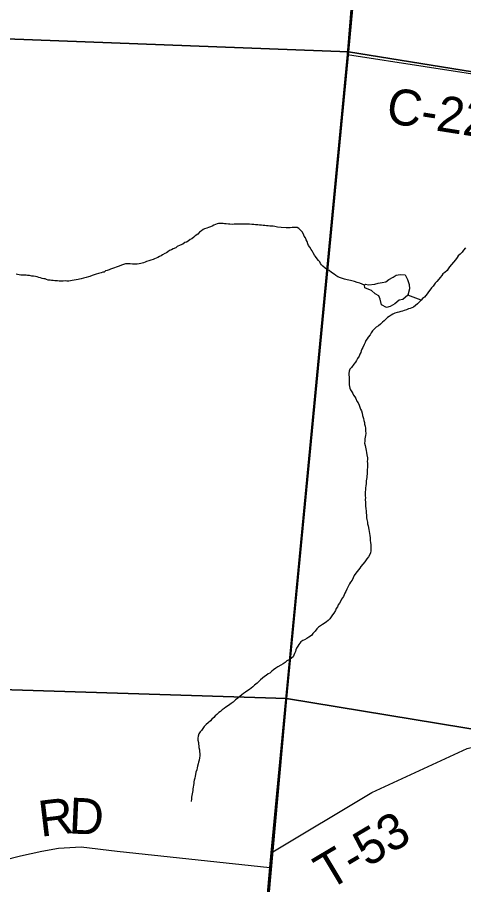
# Model space of a CAD drawing. Extents: x 0 to 1064, y 0 to 440.
# Drawn here: x 294.9 to 306.2, y 315.41 to 337.36 of the extents above; entities that cross this region are included whole.
import ezdxf

# ---------------------------------------------------------------- set-up
doc = ezdxf.new("R2010")
doc.units = 0
for name, color, linetype in [('GM_X_County_Road', 7, 'Continuous'), ('GM_X_County_Road_Text', 7, 'Continuous'), ('GM_X_Minor_River', 7, 'Continuous'), ('GM_X_Section', 7, 'Continuous'), ('GM_X_Township', 7, 'Continuous'), ('GM_X_Township_Road', 7, 'Continuous'), ('GM_X_Township_Road_Text', 7, 'Continuous')]:
    doc.layers.add(name, color=color, linetype=linetype)

msp = doc.modelspace()

# ---------------------------------------------------------------- linework, layer by layer
at = {"layer": 'GM_X_County_Road'}
for points in [[(300.115, 302.39), (300.115, 302.39), (301.291, 315.844), (301.327, 316.213), (303.259, 336.417)], [(303.259, 336.417), (315.051, 334.593), (316.757, 334.243), (319.425, 333.763), (321.932, 333.45), (324.117, 333.198), (326.831, 332.905), (328.974, 332.678), (330.905, 332.473), (333.006, 332.258), (333.649, 332.167), (333.977, 332.125), (334.484, 331.885), (336.424, 329.52), (336.636, 329.572), (336.733, 329.595)]]:
    msp.add_lwpolyline(points, dxfattribs=at)
at = {"layer": 'GM_X_Minor_River'}
for points in [[(303.683, 330.581), (303.569, 330.632), (303.502, 330.646), (303.43, 330.672), (303.37, 330.686), (303.334, 330.699), (303.291, 330.706), (303.249, 330.713), (303.182, 330.733), (303.128, 330.747), (303.08, 330.766), (303.014, 330.792), (302.96, 330.824), (302.918, 330.861), (302.852, 330.899), (302.793, 330.95), (302.733, 330.975), (302.691, 331.007), (302.631, 331.057), (302.602, 331.094), (302.572, 331.131), (302.555, 331.168), (302.526, 331.206), (302.49, 331.249), (302.449, 331.305), (302.426, 331.342), (302.391, 331.397), (302.362, 331.447), (302.338, 331.484), (302.303, 331.54), (302.274, 331.583), (302.257, 331.626), (302.234, 331.681), (302.211, 331.73), (302.194, 331.773), (302.164, 331.823), (302.141, 331.872), (302.106, 331.928), (302.071, 331.971), (302.029, 332.009), (301.981, 332.034), (301.927, 332.035), (301.854, 332.037), (301.805, 332.032), (301.702, 332.029), (301.58, 332.038), (301.489, 332.046), (301.417, 332.06), (301.374, 332.068), (301.338, 332.075), (301.295, 332.076), (301.253, 332.077), (301.21, 332.084), (301.162, 332.085), (301.126, 332.092), (301.083, 332.093), (301.034, 332.094), (300.986, 332.102), (300.931, 332.109), (300.883, 332.11), (300.834, 332.112), (300.78, 332.119), (300.737, 332.12), (300.695, 332.121), (300.658, 332.122), (300.616, 332.123), (300.579, 332.124), (300.543, 332.125), (300.506, 332.126), (300.445, 332.121), (300.391, 332.123), (300.336, 332.118), (300.281, 332.119), (300.245, 332.12), (300.184, 332.128), (300.148, 332.135), (300.111, 332.136), (300.075, 332.137), (300.038, 332.138), (299.996, 332.139), (299.959, 332.133), (299.916, 332.11), (299.879, 332.093), (299.836, 332.076), (299.787, 332.053), (299.738, 332.036), (299.695, 332.018), (299.64, 332.002), (299.603, 331.984), (299.559, 331.955), (299.516, 331.92), (299.472, 331.866), (299.404, 331.825), (299.367, 331.79), (299.317, 331.754), (299.28, 331.731), (299.224, 331.696), (299.187, 331.666)], [(299.187, 331.666), (299.144, 331.655), (299.089, 331.62), (299.021, 331.591), (298.947, 331.557), (298.91, 331.521), (298.849, 331.499), (298.805, 331.475), (298.756, 331.452), (298.713, 331.423), (298.676, 331.399), (298.639, 331.376), (298.577, 331.347), (298.54, 331.324), (298.497, 331.301), (298.454, 331.277), (298.417, 331.26), (298.374, 331.249), (298.337, 331.232), (298.282, 331.215), (298.233, 331.198), (298.171, 331.175), (298.134, 331.158), (298.092, 331.147), (298.024, 331.124), (297.988, 331.119), (297.933, 331.114), (297.878, 331.109), (297.817, 331.111), (297.757, 331.118), (297.702, 331.12), (297.641, 331.115), (297.586, 331.098), (297.543, 331.081), (297.481, 331.058), (297.402, 331.036), (297.365, 331.019), (297.31, 331.002), (297.261, 330.985), (297.224, 330.968), (297.175, 330.951), (297.138, 330.939), (297.101, 330.91), (297.064, 330.905), (297.021, 330.894), (296.96, 330.871), (296.899, 330.854), (296.849, 330.837), (296.794, 330.82), (296.739, 330.797), (296.702, 330.786), (296.641, 330.776), (296.58, 330.759), (296.519, 330.742), (296.476, 330.731), (296.439, 330.72), (296.39, 330.715), (296.341, 330.704), (296.292, 330.693), (296.25, 330.688), (296.207, 330.683), (296.152, 330.684), (296.116, 330.685), (296.067, 330.68), (296.006, 330.682), (295.964, 330.683), (295.921, 330.69), (295.855, 330.692), (295.806, 330.693), (295.77, 330.694), (295.733, 330.701), (295.685, 330.708), (295.643, 330.722), (295.606, 330.735), (295.57, 330.742), (295.528, 330.749), (295.486, 330.762), (295.449, 330.775), (295.407, 330.788), (295.365, 330.795), (295.31, 330.803), (295.268, 330.81), (295.213, 330.823), (295.159, 330.825), (295.123, 330.832), (295.08, 330.833), (295.037, 330.834), (294.995, 330.835), (294.953, 330.842), (294.91, 330.849), (294.874, 330.856)], [(306.243, 331.52), (306.193, 331.466), (306.155, 331.413), (306.111, 331.365), (306.061, 331.324), (306.03, 331.276), (305.992, 331.216), (305.936, 331.163)], [(305.936, 331.163), (305.885, 331.103), (305.841, 331.043), (305.804, 330.996), (305.778, 330.948), (305.716, 330.901), (305.673, 330.865), (305.641, 330.823), (305.603, 330.77), (305.566, 330.728), (305.516, 330.674), (305.478, 330.627), (305.428, 330.555), (305.378, 330.508), (305.34, 330.454), (305.308, 330.406), (305.271, 330.358), (305.239, 330.317), (305.202, 330.275), (305.158, 330.24), (305.12, 330.198), (305.071, 330.151), (305.027, 330.109), (304.977, 330.062), (304.928, 330.026), (304.885, 330.009), (304.842, 329.992), (304.799, 329.981), (304.75, 329.958), (304.694, 329.941), (304.651, 329.924), (304.609, 329.913), (304.553, 329.896), (304.511, 329.885), (304.455, 329.868), (304.406, 329.845), (304.363, 329.822), (304.313, 329.786), (304.27, 329.757), (304.227, 329.716), (304.183, 329.674), (304.139, 329.639), (304.09, 329.591), (304.04, 329.55), (303.984, 329.515), (303.934, 329.468), (303.891, 329.42), (303.853, 329.372), (303.827, 329.318), (303.777, 329.265), (303.752, 329.217), (303.72, 329.175), (303.701, 329.127), (303.675, 329.073), (303.649, 329), (303.623, 328.958), (303.604, 328.916), (303.591, 328.874), (303.572, 328.832), (303.552, 328.784), (303.514, 328.724), (303.482, 328.67), (303.457, 328.628), (303.419, 328.58), (303.362, 328.497), (303.319, 328.455), (303.299, 328.401), (303.292, 328.346), (303.291, 328.304), (303.295, 328.261), (303.3, 328.194), (303.299, 328.152), (303.303, 328.097), (303.302, 328.054), (303.307, 328.012), (303.312, 327.969), (303.336, 327.926), (303.365, 327.883), (303.388, 327.839), (303.411, 327.796), (303.441, 327.753), (303.464, 327.71), (303.492, 327.642), (303.528, 327.599), (303.551, 327.543), (303.568, 327.494), (303.585, 327.439), (303.608, 327.396), (303.624, 327.335), (303.635, 327.28), (303.658, 327.206), (303.669, 327.157), (303.685, 327.102), (303.69, 327.059), (303.701, 327.011), (303.712, 326.956), (303.716, 326.889), (303.721, 326.828), (303.713, 326.773), (303.706, 326.731), (303.699, 326.688)], [(304.715, 330.844), (304.779, 330.721), (304.813, 330.598), (304.828, 330.482), (304.782, 330.325), (304.658, 330.212), (304.561, 330.196), (304.455, 330.107), (304.339, 330.037), (304.241, 330.015), (304.115, 330.079), (304.082, 330.225), (304.047, 330.311), (303.957, 330.362), (303.862, 330.443), (303.753, 330.482), (303.693, 330.513), (303.683, 330.581), (303.714, 330.604), (303.792, 330.59), (303.951, 330.605), (304.036, 330.627), (304.134, 330.644)], [(304.134, 330.644), (304.225, 330.66), (304.305, 330.725), (304.416, 330.783), (304.49, 330.83), (304.587, 330.846), (304.715, 330.844)], [(305.12, 330.198), (304.782, 330.325)], [(303.699, 326.688), (303.692, 326.634), (303.69, 326.579), (303.701, 326.524), (303.712, 326.481), (303.723, 326.438), (303.728, 326.396), (303.739, 326.347), (303.75, 326.286), (303.76, 326.212), (303.759, 326.164), (303.757, 326.115), (303.762, 326.073), (303.761, 326.006), (303.76, 325.963), (303.758, 325.915), (303.756, 325.842), (303.755, 325.799), (303.748, 325.751), (303.747, 325.708), (303.74, 325.666), (303.733, 325.623), (303.725, 325.557), (303.723, 325.502), (303.716, 325.447), (303.715, 325.399), (303.707, 325.35), (303.706, 325.296), (303.705, 325.247), (303.71, 325.198), (303.708, 325.15), (303.713, 325.076), (303.711, 325.028), (303.716, 324.985), (303.721, 324.924), (303.725, 324.863), (303.73, 324.815), (303.735, 324.754), (303.739, 324.687), (303.744, 324.644), (303.761, 324.583), (303.766, 324.54), (303.777, 324.485), (303.793, 324.399), (303.803, 324.344), (303.814, 324.296), (303.825, 324.247), (303.829, 324.18), (303.834, 324.119), (303.839, 324.07), (303.843, 324.003), (303.848, 323.954), (303.847, 323.912), (303.846, 323.857), (303.838, 323.808), (303.825, 323.766), (303.787, 323.706), (303.749, 323.653), (303.692, 323.575), (303.642, 323.521), (303.598, 323.462), (303.567, 323.42), (303.535, 323.372), (303.498, 323.331), (303.466, 323.289), (303.428, 323.229), (303.396, 323.169), (303.371, 323.115), (303.333, 323.061), (303.307, 323.019), (303.282, 322.971), (303.243, 322.881), (303.211, 322.827), (303.192, 322.785), (303.153, 322.701), (303.109, 322.635), (303.084, 322.593), (303.052, 322.533), (303.02, 322.485), (303.007, 322.437), (302.969, 322.395), (302.95, 322.347), (302.911, 322.281), (302.88, 322.233), (302.842, 322.185), (302.81, 322.138), (302.767, 322.09), (302.723, 322.061), (302.668, 322.02), (302.624, 321.99), (302.575, 321.961), (302.519, 321.92), (302.482, 321.878), (302.438, 321.825), (302.381, 321.765), (302.344, 321.712), (302.276, 321.671), (302.226, 321.635), (302.171, 321.606), (302.127, 321.583), (302.078, 321.554)], [(302.078, 321.554), (302.022, 321.482), (301.996, 321.44), (301.965, 321.393), (301.951, 321.35), (301.938, 321.308), (301.918, 321.254), (301.88, 321.176), (301.836, 321.14), (301.781, 321.099), (301.725, 321.07), (301.682, 321.029), (301.632, 320.994), (301.57, 320.965), (301.496, 320.918), (301.441, 320.883), (301.385, 320.842), (301.342, 320.812), (301.292, 320.759), (301.249, 320.742), (301.199, 320.7), (301.156, 320.677), (301.106, 320.636), (301.056, 320.588), (301.013, 320.547), (300.969, 320.505), (300.907, 320.458), (300.863, 320.417), (300.82, 320.375), (300.776, 320.346), (300.733, 320.317), (300.677, 320.282), (300.628, 320.246), (300.584, 320.211), (300.529, 320.17), (300.479, 320.129), (300.423, 320.087), (300.367, 320.028), (300.311, 319.993), (300.249, 319.94), (300.181, 319.899), (300.138, 319.863), (300.088, 319.828), (300.045, 319.787), (300.001, 319.764), (299.951, 319.71), (299.908, 319.675), (299.877, 319.633), (299.827, 319.598), (299.789, 319.556), (299.733, 319.503), (299.684, 319.461), (299.634, 319.408), (299.596, 319.36), (299.564, 319.312), (299.533, 319.271), (299.495, 319.223), (299.475, 319.163), (299.468, 319.114), (299.473, 319.059), (299.483, 319.004), (299.488, 318.962), (299.493, 318.919), (299.498, 318.876), (299.509, 318.821), (299.514, 318.766), (299.519, 318.724), (299.517, 318.669), (299.51, 318.614), (299.502, 318.56), (299.483, 318.506), (299.476, 318.463), (299.462, 318.409), (299.455, 318.366), (299.441, 318.312), (299.422, 318.252), (299.408, 318.191), (299.401, 318.149), (299.393, 318.1), (299.38, 318.052), (299.373, 318.01), (299.372, 317.967), (299.359, 317.925), (299.351, 317.876), (299.344, 317.834), (299.343, 317.791), (299.336, 317.749), (299.329, 317.707), (299.321, 317.664), (299.314, 317.622), (299.307, 317.58), (299.305, 317.513)]]:
    msp.add_lwpolyline(points, dxfattribs=at)
at = {"layer": 'GM_X_Section'}
for points in [[(287.989, 353.559), (304.793, 352.705), (303.284, 336.488), (286.615, 337.115)], [(304.793, 352.705), (321.356, 350.075), (319.802, 333.815), (303.284, 336.488)], [(286.615, 337.115), (303.284, 336.488), (301.712, 320.115), (285.143, 320.643)], [(303.284, 336.488), (319.802, 333.815), (318.433, 317.364), (301.712, 320.115)], [(285.143, 320.643), (301.712, 320.115), (300.126, 302.432), (283.717, 304.339)], [(301.712, 320.115), (318.433, 317.364), (317.022, 300.99), (300.126, 302.432)]]:
    msp.add_lwpolyline(points, close=True, dxfattribs=at)
at = {"layer": 'GM_X_Township'}
for points in [[(283.829, 400.275), (308.668, 397.643), (307.553, 385.598), (307.262, 382.139), (306.905, 377.989), (306.885, 377.618), (306.897, 377.521), (306.425, 372.523), (306.414, 372.379), (306.061, 367.851), (305.483, 360.727), (303.396, 338.183), (303.259, 336.417), (301.327, 316.213), (301.291, 315.844), (300.115, 302.39), (299.096, 291.178), (298.645, 286.108), (294.912, 286.455), (282.136, 287.779)], [(300.115, 302.39), (301.291, 315.844), (301.327, 316.213), (303.259, 336.417), (303.396, 338.183), (305.483, 360.727), (306.061, 367.851), (306.414, 372.379), (306.425, 372.523), (306.897, 377.521), (306.885, 377.618), (306.905, 377.989), (307.262, 382.139), (307.553, 385.598), (308.668, 397.643), (313.893, 397.089), (316.164, 396.849), (325.293, 395.928), (328.491, 395.637), (335.705, 394.98), (341.399, 394.389), (358.003, 392.611), (365.19, 391.941), (374.119, 391.108)]]:
    msp.add_lwpolyline(points, dxfattribs=at)
at = {"layer": 'GM_X_Township_Road'}
for points in [[(301.327, 316.213), (303.874, 317.737), (306.285, 318.856), (310.879, 320.017), (314.971, 321.06), (319.253, 322.083), (323.78, 323.169), (324.862, 323.429), (325.349, 323.457), (325.718, 323.353), (326.17, 323.108), (326.663, 322.788), (327.044, 322.702), (328.217, 322.967)], [(284.545, 314.283), (287.657, 314.302), (288.24, 314.287), (288.526, 314.298), (288.655, 314.356), (288.984, 314.609), (289.082, 314.655), (289.583, 314.764), (294.984, 316.137), (295.522, 316.257), (295.944, 316.331), (296.522, 316.365), (297.425, 316.258), (301.291, 315.844)]]:
    msp.add_lwpolyline(points, dxfattribs=at)

# ---------------------------------------------------------------- texts
at = {"layer": 'GM_X_County_Road_Text'}
msp.add_text('C-22', height=0.9091, rotation=351.0449, dxfattribs=at).set_placement((304.204, 334.696))
at = {"layer": 'GM_X_Township_Road_Text'}
for s, height, rotation, p in [('R', 0.909, 6.8268, (295.494, 316.616)), ('D', 0.909, 357.3508, (296.195, 316.704)), ('T-53', 0.9091, 30.8424, (302.778, 315.248))]:
    msp.add_text(s, height=height, rotation=rotation, dxfattribs=at).set_placement(p)

doc.saveas('drawing.dxf')
